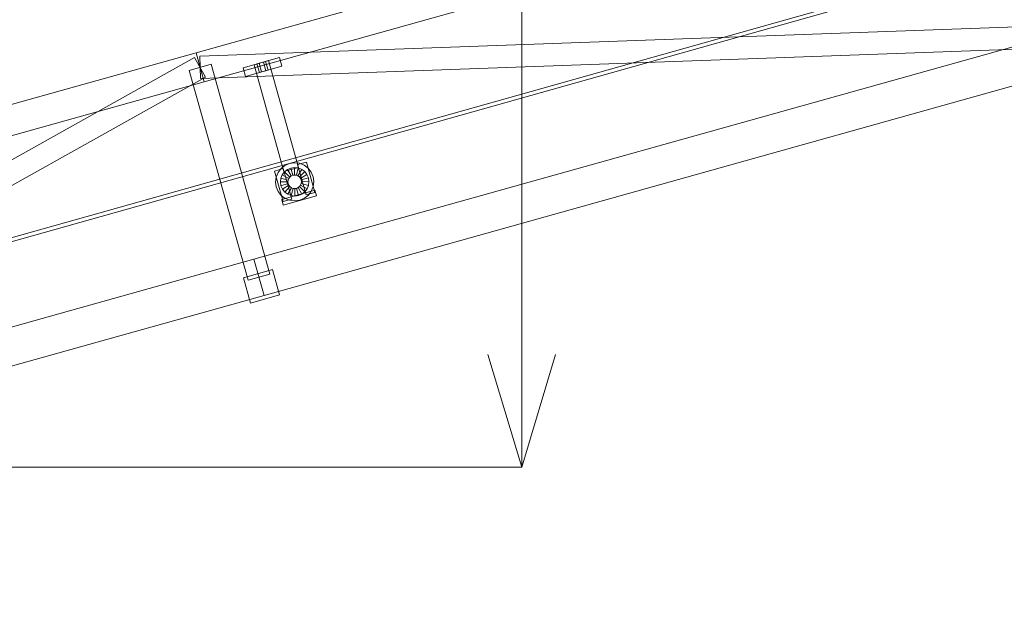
# Model space of a CAD drawing. Header units: millimetres. Extents: x -2233 to 61924, y -68080 to 6847.
# Tile 675 of 1022: x 6982 to 8292, y 1203 to 1995. Entities that reach past the tile are written whole.
import ezdxf

# ---------------------------------------------------------------- set-up
doc = ezdxf.new("R2010")
doc.units = ezdxf.units.MM
doc.layers.add('COTAS_P', color=1, linetype='Continuous', lineweight=0)
doc.layers.add('lateral_C01', color=7, linetype='Continuous', lineweight=0)
doc.dimstyles.new('R19_100', dxfattribs={"dimtxt": 250, "dimasz": 150, "dimexe": 150, "dimexo": 80, "dimgap": 100, "dimtad": 1, "dimtih": 1, "dimtoh": 1, "dimdsep": 46, "dimcen": 0.09, "dimadec": 0, "dimazin": 0, "dimtfac": 1, "dimtdec": 4, "dimtofl": 0, "dimtmove": 0, "dimatfit": 3, "dimfxl": 1, "dimtolj": 1, "dimtzin": 0, "dimarcsym": 0})

# ---------------------------------------------------------------- blocks, each defined once
blk = doc.blocks.new('DIM_R27_1')
at = {"layer": 'COTAS_P'}
for p, q in [((807.3, 1106.7), (9950.7, 3666.7)), ((9950.7, 3666.7), (9794.1, 3669.6)), ((9950.7, 3666.7), (9818.4, 3582.9)), ((10193.4, 2800), (9950.7, 3666.7)), ((807.3, 1106.7), (939.7, 1190.4)), ((1050, 240), (807.3, 1106.7)), ((807.3, 1106.7), (963.9, 1103.8))]:
    blk.add_line(p, q, dxfattribs=at)
blk.add_text('9495 P', height=250, rotation=15.6414, dxfattribs=at).set_placement((5352.1, 2483))
blk = doc.blocks.new('DIM_R27_24')
at = {"layer": 'COTAS_P'}
for p, q in [((6950, 4000), (7650, 4000)), ((7650, 4000), (7605, 3850)), ((7650, 1400), (7650, 4000)), ((7650, 4000), (7695, 3850)), ((7650, 1400), (7605, 1550)), ((7650, 1400), (7695, 1550)), ((6950, 1400), (7650, 1400))]:
    blk.add_line(p, q, dxfattribs=at)
blk.add_text('2600 P', height=250, rotation=90, dxfattribs=at).set_placement((7550, 2700))

msp = doc.modelspace()

# ---------------------------------------------------------------- linework, layer by layer
at = {"layer": 'lateral_C01'}
for p, q in [((1103.221, 51.156), (10242.208, 2626.749)), ((1104.577, 46.344), (10243.564, 2621.936)), ((7217.04, 1951.095), (8372.601, 2274.634)), ((7227.824, 1912.577), (8383.386, 2236.115)), ((7221.894, 1946.826), (8455.644, 1991.104)), ((7293.88, 1676.649), (8449.442, 2000.188)), ((6061.478, 1627.557), (7217.04, 1951.095)), ((7217.04, 1951.095), (7227.824, 1912.577)), ((7222.97, 1916.846), (8456.72, 1961.124)), ((7307.361, 1628.501), (8462.923, 1952.04)), ((6137.735, 1342.127), (7215.108, 1944.926)), ((7215.108, 1944.926), (7229.756, 1918.746)), ((7221.894, 1946.826), (7222.97, 1916.846)), ((7279.709, 1931.257), (7327.857, 1944.738)), ((7294.154, 1935.301), (7313.413, 1940.694)), ((7300.894, 1937.189), (7306.672, 1938.806)), ((7306.672, 1938.806), (7309.561, 1939.615)), ((7309.908, 1927.251), (7306.672, 1938.806)), ((7312.796, 1928.06), (7309.561, 1939.615)), ((7353.193, 1798.613), (7313.413, 1940.694)), ((7331.093, 1933.182), (7327.857, 1944.738)), ((7236.876, 1935.88), (7207.987, 1927.792)), ((7286.176, 1648.531), (7207.987, 1927.792)), ((7236.876, 1935.88), (7315.065, 1656.619)), ((7279.709, 1931.257), (7282.944, 1919.702)), ((7282.944, 1919.702), (7331.093, 1933.182)), ((7294.154, 1935.301), (7333.934, 1793.221)), ((7298.005, 1936.38), (7300.894, 1937.189)), ((7298.005, 1936.38), (7301.241, 1924.824)), ((7304.13, 1925.633), (7300.894, 1937.189)), ((7304.13, 1925.633), (7301.241, 1924.824)), ((7304.13, 1925.633), (7309.908, 1927.251)), ((7309.908, 1927.251), (7312.796, 1928.06)), ((6072.263, 1589.038), (7227.824, 1912.577)), ((6152.383, 1315.946), (7229.756, 1918.746)), ((7321.3, 1793.837), (7332.855, 1797.073)), ((7321.3, 1793.837), (7332.624, 1753.393)), ((7326.009, 1792), (7329.987, 1797.305)), ((7329.987, 1797.305), (7335.202, 1801.4)), ((7344.179, 1756.628), (7332.855, 1797.073)), ((7333.934, 1793.221), (7353.193, 1798.613)), ((7334.562, 1792.83), (7338.463, 1795.894)), ((7335.202, 1801.4), (7341.299, 1804.006)), ((7338.463, 1795.894), (7343.024, 1797.843)), ((7343.56, 1787.29), (7338.463, 1795.894)), ((7341.299, 1804.006), (7347.863, 1804.945)), ((7343.024, 1797.843), (7347.934, 1798.545)), ((7345.72, 1788.213), (7343.024, 1797.843)), ((7347.863, 1804.945), (7354.446, 1804.153)), ((7348.046, 1788.546), (7347.934, 1798.545)), ((7347.934, 1798.545), (7352.859, 1797.953)), ((7350.379, 1788.266), (7352.859, 1797.953)), ((7352.115, 1802.465), (7363.67, 1805.701)), ((7352.115, 1802.465), (7363.439, 1762.02)), ((7352.559, 1787.391), (7357.462, 1796.106)), ((7352.859, 1797.953), (7357.462, 1796.106)), ((7354.446, 1804.153), (7360.6, 1801.684)), ((7357.462, 1796.106), (7361.431, 1793.131)), ((7360.6, 1801.684), (7365.905, 1797.707)), ((7374.994, 1765.256), (7363.67, 1805.701)), ((7365.905, 1797.707), (7370, 1792.492)), ((7322.749, 1779.262), (7323.54, 1785.846)), ((7323.54, 1785.846), (7326.009, 1792)), ((7329.148, 1779.334), (7329.741, 1784.258)), ((7329.741, 1784.258), (7331.587, 1788.862)), ((7339.428, 1781.779), (7329.741, 1784.258)), ((7331.587, 1788.862), (7334.562, 1792.83)), ((7340.303, 1783.959), (7331.587, 1788.862)), ((7341.712, 1785.839), (7334.562, 1792.83)), ((7339.148, 1779.446), (7339.428, 1781.779)), ((7339.428, 1781.779), (7340.303, 1783.959)), ((7340.303, 1783.959), (7341.712, 1785.839)), ((7341.712, 1785.839), (7343.56, 1787.29)), ((7343.56, 1787.29), (7345.72, 1788.213)), ((7345.72, 1788.213), (7348.046, 1788.546)), ((7348.046, 1788.546), (7350.379, 1788.266)), ((7350.379, 1788.266), (7352.559, 1787.391)), ((7352.559, 1787.391), (7354.439, 1785.981)), ((7354.439, 1785.981), (7361.431, 1793.131)), ((7354.439, 1785.981), (7355.89, 1784.134)), ((7355.89, 1784.134), (7364.494, 1789.23)), ((7355.89, 1784.134), (7356.814, 1781.973)), ((7366.443, 1784.669), (7356.814, 1781.973)), ((7356.814, 1781.973), (7357.146, 1779.647)), ((7361.431, 1793.131), (7364.494, 1789.23)), ((7364.494, 1789.23), (7366.443, 1784.669)), ((7366.443, 1784.669), (7367.146, 1779.759)), ((7370, 1792.492), (7372.606, 1786.395)), ((7372.606, 1786.395), (7373.545, 1779.831)), ((7323.688, 1772.698), (7322.749, 1779.262)), ((7326.293, 1766.601), (7323.688, 1772.698)), ((7339.148, 1779.446), (7329.148, 1779.334)), ((7329.851, 1774.424), (7329.148, 1779.334)), ((7339.48, 1777.12), (7329.851, 1774.424)), ((7331.8, 1769.863), (7329.851, 1774.424)), ((7330.852, 1756.012), (7375.148, 1768.414)), ((7340.404, 1774.96), (7331.8, 1769.863)), ((7334.863, 1765.962), (7331.8, 1769.863)), ((7341.855, 1773.112), (7334.863, 1765.962)), ((7343.735, 1771.703), (7338.832, 1762.987)), ((7339.48, 1777.12), (7339.148, 1779.446)), ((7340.404, 1774.96), (7339.48, 1777.12)), ((7341.855, 1773.112), (7340.404, 1774.96)), ((7343.735, 1771.703), (7341.855, 1773.112)), ((7345.915, 1770.828), (7343.435, 1761.14)), ((7345.915, 1770.828), (7343.735, 1771.703)), ((7348.248, 1770.547), (7345.915, 1770.828)), ((7350.574, 1770.88), (7348.248, 1770.547)), ((7348.248, 1770.547), (7348.36, 1760.548)), ((7352.734, 1771.803), (7350.574, 1770.88)), ((7350.574, 1770.88), (7353.27, 1761.25)), ((7354.582, 1773.254), (7352.734, 1771.803)), ((7352.734, 1771.803), (7357.831, 1763.2)), ((7355.991, 1775.134), (7354.582, 1773.254)), ((7354.582, 1773.254), (7361.732, 1766.263)), ((7356.866, 1777.315), (7355.991, 1775.134)), ((7355.991, 1775.134), (7364.707, 1770.231)), ((7357.146, 1779.647), (7356.866, 1777.315)), ((7356.866, 1777.315), (7366.553, 1774.835)), ((7357.146, 1779.647), (7367.146, 1779.759)), ((7364.707, 1770.231), (7361.732, 1766.263)), ((7366.553, 1774.835), (7364.707, 1770.231)), ((7367.146, 1779.759), (7366.553, 1774.835)), ((7372.754, 1773.248), (7370.285, 1767.094)), ((7373.545, 1779.831), (7372.754, 1773.248)), ((7377.305, 1760.711), (7375.148, 1768.414)), ((7330.389, 1761.386), (7326.293, 1766.601)), ((7335.694, 1757.409), (7330.389, 1761.386)), ((7330.852, 1756.012), (7333.009, 1748.308)), ((7332.624, 1753.393), (7344.179, 1756.628)), ((7333.009, 1748.308), (7377.305, 1760.711)), ((7338.832, 1762.987), (7334.863, 1765.962)), ((7341.848, 1754.94), (7335.694, 1757.409)), ((7343.435, 1761.14), (7338.832, 1762.987)), ((7348.431, 1754.148), (7341.848, 1754.94)), ((7348.36, 1760.548), (7343.435, 1761.14)), ((7353.27, 1761.25), (7348.36, 1760.548)), ((7354.995, 1755.087), (7348.431, 1754.148)), ((7357.831, 1763.2), (7353.27, 1761.25)), ((7361.092, 1757.693), (7354.995, 1755.087)), ((7361.732, 1766.263), (7357.831, 1763.2)), ((7366.307, 1761.788), (7361.092, 1757.693)), ((7363.439, 1762.02), (7374.994, 1765.256)), ((7370.285, 1767.094), (7366.307, 1761.788)), ((6138.318, 1353.111), (7293.88, 1676.649)), ((7293.88, 1676.649), (7307.361, 1628.501)), ((7280.013, 1651.998), (7318.532, 1662.782)), ((7280.013, 1651.998), (7289.45, 1618.294)), ((7315.065, 1656.619), (7286.176, 1648.531)), ((7327.968, 1629.078), (7318.532, 1662.782)), ((6151.799, 1304.962), (7307.361, 1628.501)), ((7289.45, 1618.294), (7327.968, 1629.078))]:
    msp.add_line(p, q, dxfattribs=at)

# ---------------------------------------------------------------- dimensions: what is measured, and where the dimension line sits
at = {"layer": 'COTAS_P'}
for p1, p2, distance, picture, middle in [((6950, 1400), (6950, 4000), -700, 'DIM_R27_24', (7650, 2700)), ((1050, 240), (10193.381, 2800), 900, 'DIM_R27_1', (5379.037, 2386.671))]:
    dim = msp.add_aligned_dim(p1=p1, p2=p2, distance=distance, text='<> P', dimstyle='R19_100', dxfattribs=at)
    dim.commit()
    dim.dimension.update_dxf_attribs({"geometry": picture, "text_midpoint": middle})

doc.saveas('drawing.dxf')
